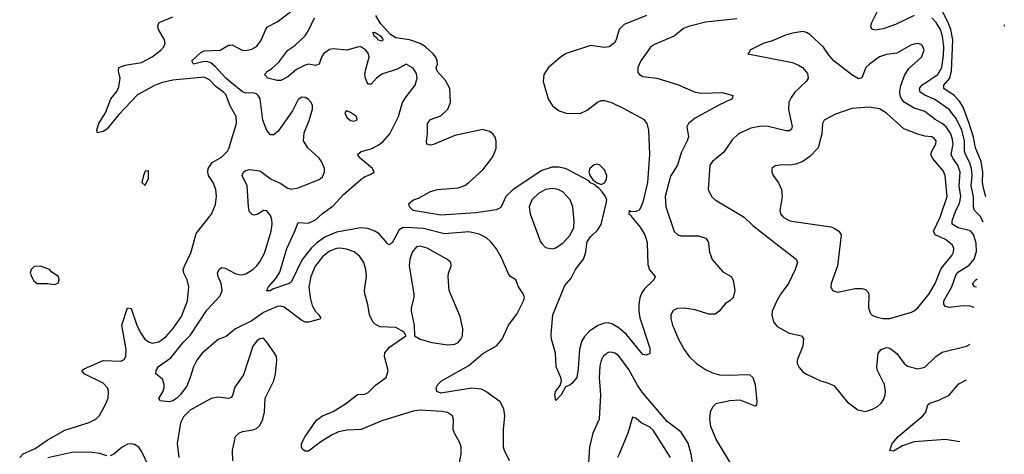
# Model space of a CAD drawing. Header units: inches. Extents: x 1449094 to 1618372, y 389908 to 534307.
# Tile 462 of 494: x 1608790 to 1614447, y 488788 to 491286. Entities that reach past the tile are written whole.
import ezdxf

# ---------------------------------------------------------------- set-up
doc = ezdxf.new("R2010")
doc.units = ezdxf.units.IN
doc.header["$MEASUREMENT"] = 0
for name, color, linetype in [('B6408', 7, 'Continuous'), ('B6409', 7, 'Continuous'), ('B6418', 7, 'Continuous'), ('B6419', 7, 'Continuous')]:
    doc.layers.add(name, color=color, linetype=linetype)

msp = doc.modelspace()

# ---------------------------------------------------------------- linework, layer by layer
at = {"layer": 'B6408', "color": 5}
for points, elevation in [([(1608789.8, 488770), (1608810, 488791), (1608877.8, 488822.2), (1608947.4, 488870), (1609050, 488926.8), (1609189.6, 488970.4), (1609226.3, 488990), (1609247.9, 489012.1), (1609281.7, 489070), (1609297.8, 489110), (1609300.7, 489150), (1609294.8, 489170), (1609270, 489196.5), (1609160.5, 489250), (1609147.6, 489270), (1609160.1, 489279.9), (1609270, 489326.5), (1609370, 489323.2), (1609390, 489332.4), (1609398.8, 489350), (1609401, 489390), (1609375.9, 489530), (1609410, 489630.6), (1609430, 489626), (1609463.3, 489530), (1609481.8, 489490), (1609509.5, 489450), (1609530, 489433.9), (1609550, 489427.6), (1609590, 489434.3), (1609630, 489463.2), (1609669.9, 489510), (1609719.8, 489580.2), (1609753.2, 489670), (1609761, 489750), (1609752.2, 489790), (1609733.2, 489830), (1609729.8, 489850), (1609736.2, 489870), (1609773.1, 489946.9), (1609787.6, 490000)], 480), ([(1610000, 489484.9), (1609975.5, 489464.5), (1609930, 489448.6), (1609838.6, 489370), (1609808.3, 489330), (1609787.5, 489290), (1609770, 489229.5), (1609750, 489180.5), (1609712.3, 489130), (1609690, 489108.7), (1609670, 489095.8), (1609649.7, 489089.7), (1609596.5, 489096.5), (1609589.3, 489109.3), (1609611.9, 489148.1), (1609619.2, 489170), (1609619.2, 489190), (1609610, 489219.5), (1609572.3, 489250), (1609573.6, 489270), (1609586.4, 489293.6), (1609657.7, 489342.3), (1609729.6, 489430.4), (1609770, 489470.1), (1609864.1, 489615.9), (1609941.7, 489698.3), (1609953.3, 489730), (1609947.2, 489770), (1609929.7, 489810.3), (1609927.1, 489830), (1609936.2, 489850), (1609950, 489861.3), (1609970, 489857.7), (1610000, 489841.8)], 460), ([(1610000, 489113.3), (1609990, 489109.7), (1609930, 489117.6), (1609890, 489108.8), (1609770, 489042.2), (1609730, 489003.5), (1609714.4, 488970), (1609694.9, 488850), (1609704.4, 488770)], 480), ([(1609530, 488722), (1609490, 488806), (1609474, 488830), (1609450, 488845.1), (1609430, 488847.6), (1609410, 488846), (1609378, 488830), (1609330, 488789.6), (1609310, 488779.8)], 480), ([(1609290, 488778.7), (1609250, 488792.2), (1609190, 488801.4), (1609090, 488798.2), (1608952.3, 488767.7)], 480)]:
    msp.add_lwpolyline(points, dxfattribs=dict(at, elevation=elevation))
at = {"layer": 'B6408', "color": 5, "elevation": 520}
msp.add_lwpolyline([(1608910, 489869.6), (1608873.4, 489866.6), (1608854.8, 489850), (1608850.7, 489830), (1608861.7, 489801.7), (1608870, 489786.8), (1608890, 489770.7), (1608950.7, 489770.7), (1608990, 489764.9), (1609010, 489772), (1609016, 489790), (1609013.2, 489810), (1608974.8, 489834.8), (1608961.2, 489850)], close=True, dxfattribs=at)
at = {"layer": 'B6409', "color": 5}
for points, elevation in [([(1610000, 490790.9), (1609974.9, 490854.9), (1609961.2, 490870), (1609919, 490899), (1609880.7, 490940.7), (1609850, 490955.8), (1609670, 490937.9), (1609610, 490924.8), (1609568, 490910), (1609466.8, 490853.2), (1609359.4, 490740.6), (1609290, 490656.8), (1609270, 490642.4), (1609236.4, 490636.4), (1609232.5, 490652.5), (1609245.1, 490690), (1609282.2, 490750), (1609312.8, 490830), (1609347.1, 490872.9), (1609359.5, 490900.5), (1609367, 490950), (1609356.9, 490990), (1609359.5, 491010), (1609395.8, 491024.2), (1609490, 491040.2), (1609550, 491072.8), (1609600.9, 491110), (1609618.2, 491130), (1609626.2, 491150), (1609622.7, 491170), (1609587.6, 491230), (1609583.1, 491250), (1609591.8, 491270), (1609670, 491301.6)], 480), ([(1610000, 490928.1), (1609973.4, 490950), (1609915.2, 491015.2), (1609890, 491036.1), (1609870, 491044.3), (1609850, 491045.3), (1609788.7, 491030), (1609778.9, 491050), (1609830, 491096.5), (1609850, 491107.5), (1609940.9, 491110), (1609990, 491139), (1610000, 491139.6)], 460), ([(1609787.6, 490000), (1609803, 490057), (1609892.3, 490167.7), (1609915.6, 490224.4), (1609920.2, 490270), (1609916, 490310), (1609901.1, 490350), (1609874.4, 490390), (1609869.8, 490410), (1609872.2, 490430), (1609895.1, 490464.9), (1609950, 490496), (1609983.4, 490530), (1609993.6, 490550), (1610000, 490571.1)], 480)]:
    msp.add_lwpolyline(points, dxfattribs=dict(at, elevation=elevation))
at = {"layer": 'B6409', "color": 5, "elevation": 520}
msp.add_lwpolyline([(1609530, 490418), (1609510, 490415.3), (1609501, 490390), (1609492, 490350), (1609510, 490332), (1609530, 490374)], close=True, dxfattribs=at)
at = {"layer": 'B6418', "color": 5}
for points, elevation in [([(1610000, 489841.8), (1610027.2, 489827.2), (1610050, 489820.9), (1610070, 489819.8), (1610090, 489825.4), (1610130, 489850.2), (1610150, 489869.1), (1610170, 489894.3), (1610195.8, 489944.2), (1610213, 490000)], 460), ([(1611311.3, 488710), (1611325.7, 488790), (1611325.7, 488830), (1611320.4, 488850), (1611287.2, 488910), (1611281, 488930), (1611282, 488990), (1611276.9, 489010), (1611248.1, 489028.1), (1611214.8, 489034.8), (1611090, 489041.2), (1611050, 489035.9), (1610870, 488981.5), (1610751.8, 488931.8), (1610670, 488926.9), (1610622.2, 488917.8), (1610581, 488899), (1610519.8, 488860.2), (1610450, 488805.6), (1610430, 488806), (1610416, 488816), (1610409, 488830), (1610409.6, 488850), (1610430, 488890.5), (1610495.8, 488984.2), (1610529.7, 489010.3), (1610590, 489035.2), (1610662.5, 489077.5), (1610730, 489131.8), (1610770, 489134.6), (1610790, 489141.1), (1610834.8, 489185.2), (1610895.1, 489230), (1610906, 489270), (1610885.4, 489350), (1610888.6, 489371.4), (1610915.4, 489404.6), (1611008.7, 489470), (1610999, 489490), (1610950, 489516.9), (1610861.7, 489521.7), (1610834.9, 489534.9), (1610819.6, 489550), (1610799.7, 489590), (1610790.9, 489650), (1610772.9, 489710), (1610770.8, 489730.8), (1610781.8, 489810), (1610777.7, 489850), (1610766.8, 489890), (1610744.2, 489924.2), (1610712.2, 489952.2), (1610667.5, 489967.5), (1610630, 489973), (1610610, 489971.1), (1610570, 489955.3), (1610530, 489923.7), (1610488.3, 489870), (1610462.9, 489810), (1610451.5, 489750), (1610457.9, 489690), (1610470, 489643.7), (1610489.5, 489609.5), (1610508.9, 489590), (1610520.5, 489570), (1610514.9, 489565.1), (1610450, 489546.8), (1610430, 489547.2), (1610410, 489557.2), (1610310, 489633.7), (1610290, 489639.8), (1610270, 489637.7), (1610190, 489603.1), (1610124.5, 489555.5), (1610030.2, 489510), (1610000, 489484.9)], 460), ([(1610492.8, 490000), (1610465.9, 489974.1), (1610412.9, 489907.1), (1610350, 489777.7), (1610338.4, 489770), (1610242.9, 489737.1), (1610230, 489727.4), (1610207, 489727), (1610218.9, 489750), (1610261.8, 489798.2), (1610284.7, 489835.3), (1610324.7, 489970), (1610338.7, 490000)], 440), ([(1610923.5, 490000), (1610910, 489991.3), (1610902.4, 490000)], 440), ([(1611604.1, 488750), (1611574.7, 488810), (1611569.8, 488830), (1611569.8, 488930), (1611577.6, 489010), (1611572.2, 489050), (1611549.7, 489090), (1611468.5, 489150), (1611442.7, 489162.7), (1611388.4, 489168.4), (1611210, 489138.9), (1611186, 489150), (1611182.9, 489170), (1611191.6, 489190), (1611214, 489210), (1611370, 489299.1), (1611450, 489368.3), (1611528.8, 489411.2), (1611562.4, 489450), (1611598, 489530), (1611646.4, 489593.6), (1611685.1, 489670), (1611689.6, 489690), (1611682.4, 489710), (1611656.2, 489750), (1611641.2, 489790), (1611610, 489809.3), (1611600.8, 489820.8), (1611557.6, 489917.6), (1611528.9, 489968.9), (1611504.7, 490000)], 440), ([(1611790.3, 490000), (1611810, 489977.1), (1611850, 489968.4), (1611870, 489975.5), (1611907, 490000)], 440), ([(1612394.2, 490000), (1612398, 489878), (1612409.2, 489849.2), (1612441.6, 489810), (1612432.7, 489790), (1612380.4, 489739.6), (1612364, 489716), (1612352.3, 489687.7), (1612346.4, 489650), (1612346.9, 489610), (1612353.4, 489573.4), (1612410, 489398), (1612410, 489368), (1612390, 489357.2), (1612370, 489362.7), (1612276, 489476), (1612233.9, 489513.9), (1612196.4, 489536.4), (1612170, 489543.1), (1612150, 489541.2), (1612112.1, 489527.9), (1612063.6, 489496.4), (1612034.5, 489465.5), (1612019.7, 489440.3), (1612007, 489393), (1611999.3, 489280.7), (1611990, 489229.2), (1611963.7, 489196.3), (1611950, 489185.2), (1611924.9, 489175.1), (1611901, 489130), (1611870, 489098), (1611864.2, 489130), (1611867.6, 489150), (1611896, 489184), (1611902, 489210), (1611899.5, 489230), (1611872.7, 489290), (1611867.6, 489370), (1611844.8, 489450), (1611842.6, 489477.4), (1611853.6, 489590), (1611922.4, 489757.6), (1611958.7, 489801.3), (1611983.7, 489850), (1612029.1, 489910), (1612041.7, 489950), (1612049.1, 490000)], 420), ([(1612747, 490000), (1612753.4, 489950), (1612767.6, 489907.6), (1612830, 489837.3), (1612877.3, 489810), (1612888.5, 489788.5), (1612898.4, 489730), (1612888.4, 489690), (1612870, 489669.6), (1612846, 489654), (1612809.4, 489610.6), (1612786.2, 489593.8), (1612750, 489593.5), (1612670, 489618.5), (1612610, 489628.5), (1612570, 489626.3), (1612545.3, 489614.8), (1612530.4, 489590), (1612530.4, 489569.6), (1612541.3, 489530), (1612575, 489450), (1612607.5, 489390), (1612636.5, 489350), (1612679, 489310), (1612730, 489275.6), (1612770, 489256.9), (1612810, 489245.8), (1612870, 489242.6), (1612967.3, 489247.3), (1612984.2, 489244.2), (1613003, 489230), (1613014.9, 489190), (1613024.4, 489090), (1613022.8, 489070), (1613015.8, 489064.2), (1612930, 489098.7), (1612870, 489095.5), (1612790, 489078.5), (1612770, 489059.8), (1612757.9, 489030), (1612753.7, 488990), (1612758.2, 488950), (1612791.4, 488871.4), (1612903.8, 488683.8)], 440), ([(1613134.3, 490000), (1613250.4, 489910), (1613258.7, 489890), (1613246, 489850), (1613207.9, 489770), (1613163.2, 489710), (1613140.2, 489670), (1613113.7, 489610), (1613110.4, 489590), (1613120.5, 489550), (1613142.3, 489522.3), (1613210, 489483.7), (1613281, 489470), (1613293.8, 489453.8), (1613288.7, 489410), (1613257.4, 489330), (1613257.4, 489310), (1613267.8, 489287.8), (1613290, 489262.4), (1613310, 489248.2), (1613390.4, 489210.3), (1613437.2, 489197.2), (1613470, 489182), (1613543.8, 489090), (1613604.6, 489044.6), (1613650, 489035.2), (1613690, 489047.4), (1613717.5, 489062.5), (1613738.7, 489081.3), (1613755.3, 489104.7), (1613762.2, 489130), (1613764.2, 489150), (1613757.8, 489190), (1613718.5, 489270), (1613715.3, 489290), (1613722.6, 489370), (1613739.5, 489390), (1613770, 489402.6), (1613790, 489398), (1613830, 489367.2), (1613870.9, 489310.9), (1613890, 489295.5), (1613950, 489278.5), (1613990, 489288.9), (1614054, 489350), (1614090, 489374.7), (1614230, 489409.1), (1614251.3, 489420.3)], 460), ([(1613503.4, 490000), (1613489.2, 489870.8), (1613452.4, 489770), (1613450.5, 489750), (1613460.7, 489730), (1613490, 489719.5), (1613590, 489741.7), (1613630, 489741.1), (1613650, 489735.8), (1613662.3, 489722.3), (1613667.8, 489707.7), (1613666, 489630), (1613677.7, 489597.7), (1613690, 489586.4), (1613716.1, 489576.1), (1613749.3, 489569.3), (1613790, 489568.7), (1613914.6, 489605.4), (1613930, 489612.4), (1613950, 489630.2), (1614015.2, 489710), (1614049.2, 489770), (1614083.6, 489856.4), (1614144.8, 489930), (1614155.7, 489950), (1614157.3, 489970), (1614149.8, 489990), (1614137.4, 490000)], 480), ([(1614274, 489632.7), (1614250, 489639.9), (1614210, 489641.6), (1614130, 489631.6), (1614110, 489637.3), (1614099.5, 489650), (1614100.4, 489670), (1614145.8, 489750), (1614170, 489821.8), (1614183.8, 489836.1), (1614244.3, 489875.7), (1614273.3, 489910), (1614286.3, 489953.7), (1614284.7, 490000)], 460), ([(1614286.4, 489749.5), (1614275.3, 489750), (1614265.2, 489765.2), (1614264.5, 489770), (1614284.1, 489790), (1614291.4, 489796.3)], 440), ([(1610013.7, 488750), (1610012.8, 488810), (1610029.8, 488890.2), (1610049.3, 488910), (1610070, 488919.3), (1610130, 488928), (1610150, 488936.3), (1610170, 488954.8), (1610187.6, 488990), (1610195.8, 489030), (1610199.6, 489110), (1610250, 489211), (1610260.4, 489250), (1610268, 489328), (1610265.6, 489350), (1610254, 489370), (1610210, 489433.6), (1610190, 489454.7), (1610166, 489450), (1610150, 489436.9), (1610130, 489409.4), (1610074.9, 489245.1), (1610025.8, 489174.2), (1610013.3, 489126.7), (1610004.9, 489115.1), (1610000, 489113.3)], 480), ([(1612659.7, 488719.7), (1612647.9, 488790), (1612631.4, 488851.4), (1612590, 488915.5), (1612510, 488976.5), (1612366, 489146), (1612341.4, 489181.4), (1612290, 489275.2), (1612230, 489356.2), (1612210, 489369.8), (1612190, 489375.8), (1612170, 489374), (1612141.3, 489350), (1612130, 489326.6), (1612123.5, 489296.5), (1612120.1, 489230), (1612126.6, 489130), (1612119, 488990), (1612083, 488910), (1612063.8, 488830), (1612057.1, 488742.9)], 440), ([(1614191.5, 488860.4), (1614110, 488873.3), (1613930, 488859.2), (1613862.6, 488837.4), (1613810, 488807), (1613789, 488810), (1613803.6, 488850), (1613837.4, 488890), (1613979.7, 489010), (1613995.6, 489030), (1614008.1, 489071.8), (1614018.7, 489081.3), (1614070, 489098.6), (1614130, 489127.9), (1614186.6, 489193.4), (1614229.5, 489215.6)], 440), ([(1612528.2, 488770), (1612430, 488926.8), (1612410, 488943.7), (1612359.6, 488970), (1612330, 488995.1), (1612310, 489002), (1612284, 488910), (1612234.5, 488790), (1612224.7, 488770)], 460)]:
    msp.add_lwpolyline(points, dxfattribs=dict(at, elevation=elevation))
at = {"layer": 'B6418', "color": 5, "elevation": 460}
msp.add_lwpolyline([(1611090, 489984.8), (1611070, 489979.8), (1611044.2, 489950), (1611030.9, 489910), (1611027.5, 489870), (1611054.7, 489710), (1611054.4, 489690), (1611039.3, 489630), (1611039.3, 489610), (1611057, 489530), (1611058, 489470), (1611091, 489450), (1611158, 489430), (1611250, 489416.9), (1611290, 489421.8), (1611310, 489431.7), (1611325.1, 489450), (1611334.8, 489470), (1611336.8, 489510), (1611319.7, 489579.7), (1611257.6, 489730), (1611251.2, 489808.8), (1611253.6, 489830), (1611269.4, 489870), (1611266, 489890), (1611244.5, 489910), (1611130, 489973.7)], close=True, dxfattribs=at)
at = {"layer": 'B6419', "color": 5}
for points, elevation in [([(1610000, 491139.6), (1610010, 491140.2), (1610067.7, 491110), (1610090, 491108.2), (1610123.6, 491116.4), (1610150, 491131.8), (1610175.5, 491164.5), (1610210, 491243.1), (1610270, 491273.7), (1610345.1, 491330)], 460), ([(1613930, 491309.9), (1613822.2, 491257.8), (1613750, 491232.5), (1613705.8, 491225.8), (1613689, 491229), (1613681.2, 491241.2), (1613679.3, 491250), (1613685, 491270), (1613717.3, 491330)], 440), ([(1614341.7, 490267.6), (1614328.9, 490310), (1614322, 490350), (1614323.1, 490410), (1614313.4, 490470), (1614281.4, 490550), (1614269.2, 490610), (1614245.3, 490690), (1614210, 490782.3), (1614190, 490817.2), (1614159.6, 490850), (1614098.9, 490890), (1614099.1, 490910), (1614133.3, 490950), (1614144.3, 490990), (1614151.4, 491170), (1614140.4, 491230), (1614124, 491270), (1614064.1, 491384.1)], 420), ([(1610338.7, 490000), (1610371.5, 490070), (1610390, 490120.4), (1610450, 490116.8), (1610490, 490134.8), (1610530, 490171.4), (1610590, 490215.7), (1610650, 490281.7), (1610750, 490367.8), (1610770, 490383.2), (1610804, 490396), (1610826, 490410), (1610816.2, 490430), (1610747.1, 490487.1), (1610731.6, 490510), (1610750.9, 490529.1), (1610810, 490544.2), (1610850, 490564.1), (1610875.5, 490584.5), (1610915.5, 490630), (1610967.2, 490730), (1610989.9, 490810.1), (1611010, 490843.1), (1611062.5, 490910), (1611073.7, 490950), (1611070, 490976.3), (1611050, 491007.9), (1611010, 491029.8), (1610959.3, 491000.7), (1610870, 490972.8), (1610839, 490950), (1610810, 490914.3), (1610790, 490915.8), (1610776.1, 490950), (1610773.5, 490970), (1610778, 491002), (1610797.7, 491070), (1610793.6, 491090), (1610778.8, 491110), (1610750, 491128.7), (1610730, 491128.5), (1610670.2, 491109.8), (1610590, 491117.3), (1610570, 491114), (1610535.8, 491090), (1610523.2, 491070), (1610510, 491029.6), (1610490, 491021.5), (1610450, 491029.2), (1610430, 491024.2), (1610381, 490999), (1610330, 490957.7), (1610290, 490936.3), (1610270, 490936.2), (1610215.3, 490950), (1610196.2, 490970), (1610213.6, 490990), (1610236.7, 491003.3), (1610278.8, 491041.2), (1610331.1, 491110), (1610370, 491138.2), (1610430, 491192.9), (1610450, 491222.8), (1610483.6, 491296.4)], 440), ([(1612049.1, 490000), (1612050.6, 490010), (1612070, 490037.8), (1612110, 490076.8), (1612130.7, 490109.3), (1612160.3, 490230), (1612162.4, 490250), (1612156, 490270), (1612136.5, 490296.5), (1612118.2, 490318.1), (1612098.7, 490330), (1612096.9, 490336.9), (1612070, 490348.5), (1612059.7, 490359.7), (1611930, 490427.9), (1611890, 490437.9), (1611850, 490438.4), (1611790, 490419.1), (1611625.7, 490310), (1611583, 490270), (1611553.5, 490206.5), (1611527.4, 490192.6), (1611410, 490175.3), (1611210, 490161.8), (1611050, 490189.7), (1611029.3, 490210), (1611025.2, 490230), (1611053.2, 490250), (1611080.4, 490259.6), (1611150, 490298.6), (1611190, 490309.1), (1611310, 490318.5), (1611346.8, 490333.2), (1611370, 490349.4), (1611450, 490422.7), (1611502.7, 490490), (1611514.7, 490510), (1611527.7, 490547.7), (1611527.8, 490590), (1611521.5, 490610), (1611507.8, 490630), (1611490, 490643.1), (1611450, 490654), (1611290, 490620.7), (1611168.1, 490568.1), (1611150, 490564), (1611129.8, 490569.8), (1611126.5, 490586.5), (1611132.7, 490630), (1611132.8, 490690), (1611150, 490711.8), (1611210, 490732.6), (1611250, 490772), (1611265.8, 490810), (1611262, 490890), (1611236.6, 490936.6), (1611187.6, 490990), (1611182.7, 491010), (1611189.7, 491030.3), (1611188.7, 491050), (1611181.4, 491070), (1611165.9, 491090), (1611120.5, 491130), (1611090, 491148.5), (1611029.4, 491170), (1610950, 491181.3), (1610920.2, 491200.2), (1610863.3, 491263.3), (1610835.8, 491310)], 420), ([(1612391.2, 491308.8), (1612262.8, 491257.2), (1612233.4, 491230), (1612216.2, 491170), (1612207, 491153), (1612177.1, 491130), (1612150, 491125), (1612070, 491137), (1611928.9, 491091.1), (1611896.3, 491070), (1611828.6, 491010), (1611801.3, 490970), (1611797.7, 490930), (1611826.2, 490830), (1611850.9, 490790.9), (1611890, 490762.6), (1611930, 490748), (1612010, 490746.5), (1612050, 490765.5), (1612110, 490811.6), (1612130, 490821.2), (1612150, 490821.7), (1612190, 490808.9), (1612257.7, 490777.7), (1612373.4, 490713.4), (1612393.8, 490690), (1612402.6, 490650), (1612409.2, 490510), (1612397.2, 490350), (1612370, 490237), (1612356.4, 490203.6), (1612348.5, 490191.5), (1612330, 490183.1), (1612302, 490182), (1612291.6, 490188.4), (1612290.4, 490170), (1612302, 490162), (1612307, 490150), (1612354, 490094), (1612381.4, 490050), (1612394.1, 490005.9), (1612394.2, 490000)], 420), ([(1612910.1, 491289.9), (1612730, 491270.5), (1612632.9, 491247.1), (1612604.2, 491235.8), (1612549.4, 491190.6), (1612437.4, 491142.6), (1612413.2, 491126.8), (1612358, 491050), (1612341.3, 491010), (1612342.3, 490982.3), (1612350.7, 490970), (1612370, 490958.4), (1612450, 490949), (1612570, 490914), (1612670, 490868.6), (1612710, 490863), (1612826.9, 490866.9), (1612886.8, 490850), (1612884, 490830), (1612805.9, 490794.1), (1612670, 490719.8), (1612632.4, 490690), (1612622.4, 490670), (1612631.7, 490611.7), (1612625.5, 490590), (1612590, 490520.5), (1612570.2, 490450), (1612530, 490385.6), (1612498.5, 490270), (1612502.6, 490210), (1612550, 490067.7), (1612570.3, 490050.3), (1612590, 490043.1), (1612690, 490043.2), (1612732.4, 490030), (1612745.7, 490010), (1612747, 490000)], 440), ([(1614326.1, 490121.8), (1614310, 490155.6), (1614276, 490190), (1614269.9, 490209.9), (1614269.6, 490270), (1614256, 490330), (1614261.7, 490390), (1614258.5, 490430), (1614247.7, 490467.7), (1614224.5, 490510), (1614218.7, 490530), (1614219.1, 490590), (1614203.4, 490650), (1614170, 490717.9), (1614130, 490770.4), (1614047.5, 490827.5), (1613990, 490852), (1613963.9, 490870), (1613959.9, 490890), (1613972.2, 490910), (1614065, 490970), (1614088.3, 491010), (1614098.2, 491081.8), (1614099, 491130), (1614092.7, 491190), (1614079.7, 491230), (1614056.1, 491270), (1614030, 491296)], 440), ([(1614284.7, 490000), (1614284.3, 490010), (1614270.6, 490050.6), (1614251.9, 490071.8), (1614181.2, 490090), (1614148.1, 490110), (1614148.2, 490130), (1614169.1, 490190), (1614189.5, 490230), (1614196.6, 490270), (1614187.8, 490330), (1614193.1, 490410), (1614180.7, 490450), (1614150.4, 490490), (1614142.1, 490510), (1614153.1, 490570), (1614150, 490596.9), (1614139.3, 490630), (1614112.5, 490670), (1614090, 490688.9), (1614050, 490712.1), (1613990, 490758.7), (1613930, 490778.1), (1613872.3, 490812.3), (1613857, 490830), (1613849.3, 490850), (1613847.3, 490872.7), (1613852.1, 490907.9), (1613874.4, 490965.6), (1613897.1, 491002.9), (1613971.4, 491070), (1613987, 491110), (1613976.1, 491136.1), (1613970, 491142.7), (1613950, 491149.4), (1613930, 491145.1), (1613910, 491138.7), (1613830, 491092.6), (1613770, 491085.1), (1613730, 491072.3), (1613672.2, 491030), (1613652, 491010), (1613628.6, 490951.5), (1613610, 490945.4), (1613570, 490967.8), (1613468.3, 491050), (1613440.2, 491080.2), (1613407.3, 491127.3), (1613330, 491200.9), (1613310, 491212.7), (1613290, 491217), (1613230, 491207.8), (1613190, 491196.9), (1613110, 491162.4), (1613064.7, 491150), (1612984.7, 491110), (1612982, 491098), (1612974, 491090), (1613230, 491039.5), (1613265.1, 491025.1), (1613287.7, 491010), (1613316.7, 490976.7), (1613320.4, 490950), (1613308.4, 490930), (1613244.2, 490870), (1613221.7, 490838.3), (1613209.3, 490810.7), (1613207.2, 490770), (1613227.4, 490672.6), (1613223.4, 490656.6), (1613213, 490647), (1613193.6, 490646.4), (1613090, 490672.4), (1613050, 490674), (1612990, 490661.6), (1612920.3, 490630), (1612884.2, 490595.8), (1612835.7, 490524.3), (1612770, 490471.2), (1612756, 490450), (1612746.3, 490310), (1612765.3, 490270), (1612786.4, 490250), (1612952.4, 490150), (1613002.3, 490102.3), (1613134.3, 490000)], 460), ([(1614447, 491255.9), (1614446.1, 491250), (1614446.2, 491248.4)], 420), ([(1610213, 490000), (1610234.6, 490070), (1610240.9, 490110), (1610237.8, 490137.8), (1610230, 490160.9), (1610210, 490187.6), (1610190, 490189.6), (1610154.5, 490165.5), (1610137.2, 490162.8), (1610125.3, 490165.3), (1610110, 490181.6), (1610104.3, 490210), (1610096.8, 490330), (1610068.7, 490390), (1610076.3, 490410), (1610090, 490419.6), (1610110, 490424.7), (1610170, 490417.6), (1610235.3, 490370), (1610285.9, 490345.9), (1610330, 490317.1), (1610350, 490311.1), (1610390, 490318.6), (1610510, 490367), (1610530, 490383), (1610541.1, 490410), (1610540.4, 490430), (1610524.4, 490470), (1610509.7, 490490), (1610445.3, 490550), (1610421.2, 490590), (1610423.6, 490636.4), (1610452.9, 490707.1), (1610471.2, 490771.2), (1610472.1, 490792.1), (1610465.1, 490810), (1610450, 490827.8), (1610430, 490838.3), (1610410, 490840.5), (1610390, 490827.6), (1610357.9, 490762.1), (1610275.7, 490644.3), (1610250, 490623.1), (1610230, 490624.4), (1610209.3, 490649.3), (1610187.7, 490707.7), (1610171.1, 490830), (1610160.6, 490850), (1610150, 490858.9), (1610130, 490865.9), (1610090, 490863.1), (1610070, 490870.3), (1610000, 490928.1)], 460), ([(1610000, 490571.1), (1610036.2, 490690), (1610033.3, 490730), (1610003.1, 490783.1), (1610000, 490790.9)], 480), ([(1614137.4, 490000), (1614110, 490022.1), (1614049.8, 490050), (1614039.9, 490070), (1614078.7, 490150), (1614119.5, 490270), (1614107.9, 490390), (1614096.6, 490416.6), (1614034.1, 490490), (1614025.5, 490510), (1614030.5, 490530), (1614054.4, 490570), (1614054.7, 490590), (1614043.8, 490603.8), (1614030, 490611.9), (1613990, 490616), (1613950, 490627.5), (1613870, 490658.3), (1613770, 490747.5), (1613730, 490773.2), (1613670, 490783.5), (1613570, 490775.3), (1613476.7, 490743.3), (1613411.9, 490708.1), (1613402.4, 490690), (1613397.8, 490630), (1613378, 490550), (1613330, 490499.3), (1613290, 490470.8), (1613250, 490454.8), (1613210, 490449.7), (1613168.6, 490451.4), (1613130, 490445.2), (1613111, 490430), (1613110.8, 490410), (1613119.1, 490390), (1613150, 490347.3), (1613166, 490310), (1613170.3, 490270), (1613157.3, 490190), (1613161.5, 490170), (1613176.5, 490150), (1613210, 490131.1), (1613227.1, 490127.1), (1613450, 490094.6), (1613470, 490087.5), (1613496, 490070), (1613508.9, 490050), (1613503.4, 490000)], 480), ([(1611907, 490000), (1611910, 490002), (1611950, 490046), (1611973, 490090), (1611975.3, 490130), (1611968.6, 490210), (1611953.5, 490250), (1611910, 490296.1), (1611884.5, 490310), (1611850, 490316.2), (1611810, 490310.6), (1611770, 490286.6), (1611732.6, 490250), (1611716.5, 490210), (1611722.2, 490170), (1611781.7, 490010), (1611790.3, 490000)], 440), ([(1610902.4, 490000), (1610854.6, 490054.6), (1610830.9, 490070.9), (1610790, 490085.6), (1610749.2, 490089.2), (1610610, 490064.3), (1610543.6, 490036.4), (1610496.5, 490003.5), (1610492.8, 490000)], 440), ([(1611504.7, 490000), (1611496.9, 490010), (1611471.4, 490031.4), (1611430, 490052.4), (1611370, 490066.3), (1611230, 490054.6), (1611110, 490086.7), (1611008.7, 490091.3), (1610990, 490089.2), (1610970, 490078), (1610930, 490004.2), (1610923.5, 490000)], 440)]:
    msp.add_lwpolyline(points, dxfattribs=dict(at, elevation=elevation))
for points, elevation in [([(1610870, 491161.6), (1610847.9, 491170), (1610841.4, 491181.4), (1610827.2, 491190), (1610825.4, 491205.4), (1610817.2, 491210), (1610830, 491213.2), (1610864.9, 491190), (1610877.6, 491170)], 420), ([(1610670, 490762), (1610662.8, 490757.2), (1610658, 490750), (1610670, 490722.8), (1610690, 490706), (1610710, 490703), (1610728.7, 490710), (1610724, 490730), (1610690, 490753.2)], 460), ([(1612110, 490455.5), (1612090, 490451.2), (1612065, 490430), (1612059.8, 490410), (1612067.6, 490387.6), (1612083.9, 490363.9), (1612107.3, 490347.3), (1612130, 490339.1), (1612150, 490348), (1612162.1, 490370), (1612163.8, 490390), (1612150, 490423.1), (1612123.5, 490450)], 420)]:
    msp.add_lwpolyline(points, close=True, dxfattribs=dict(at, elevation=elevation))

doc.saveas('drawing.dxf')
